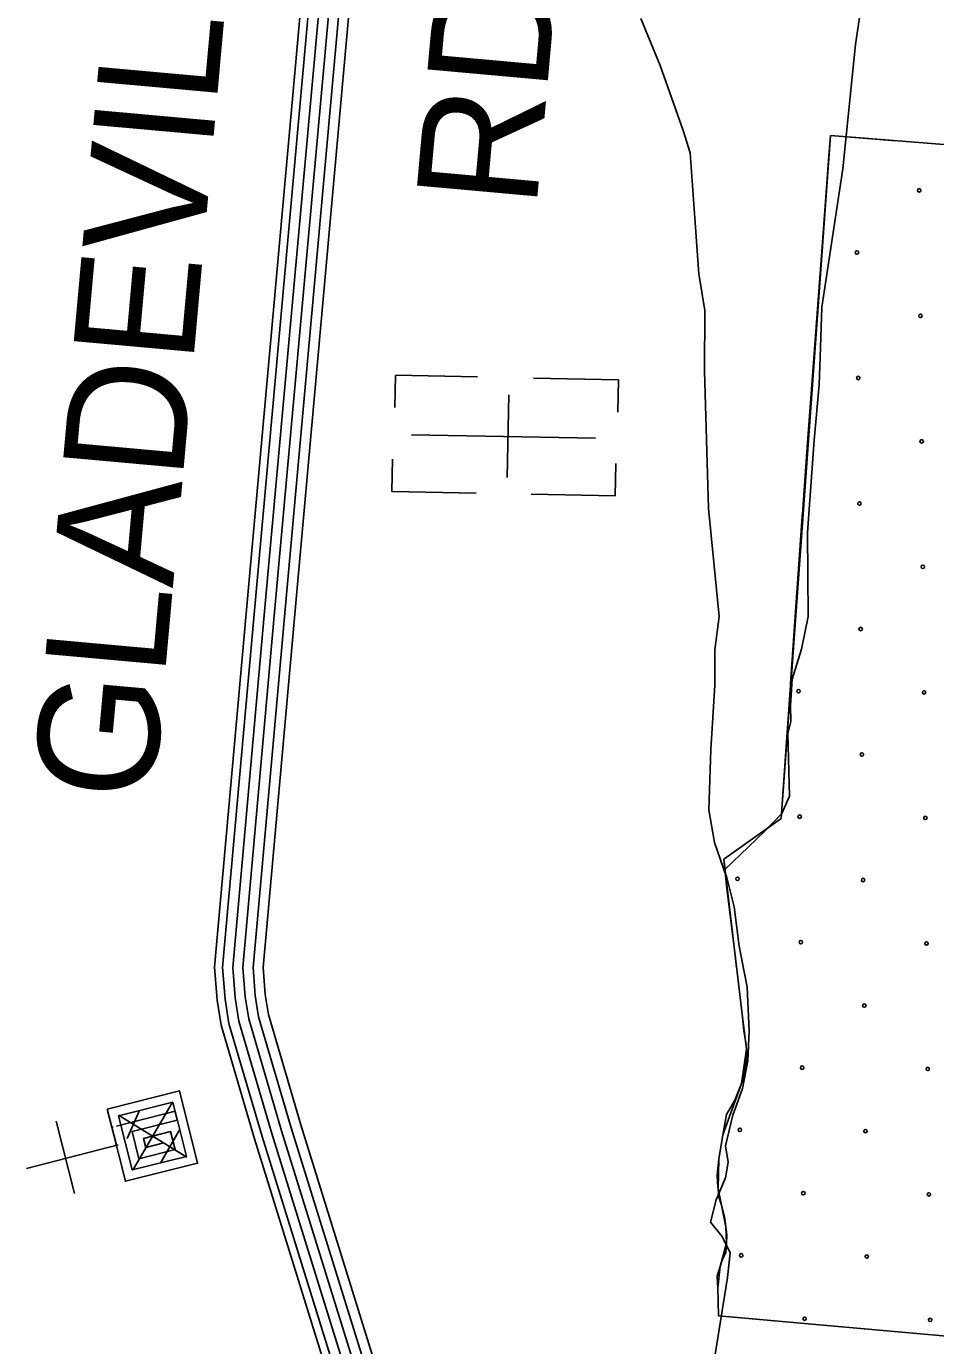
# Model space of a CAD drawing. Extents: x 1788175 to 1969470, y 584502 to 738744.
# Drawn here: x 1844804 to 1847587, y 650230 to 654272 of the extents above; entities that cross this region are included whole.
import ezdxf

# ---------------------------------------------------------------- set-up
doc = ezdxf.new("R2010")
doc.units = 0
for name, color, linetype in [('DESIGN - EROSION CONTROL - Devices', 7, 'Continuous'), ('DESIGN - ROW - Right-of-Way and Easement Labels', 7, 'Continuous'), ('DESIGN - SCRATCH - User 1', 7, 'Continuous'), ('DESIGN - TRANSPORTATION - Text', 7, 'Continuous'), ('DESIGN - UTILITIES - Cable (Underground) with Text', 7, 'Continuous'), ('SURVEY - CONTOURS - Index with Text', 7, 'Continuous'), ('SURVEY - VEGETATION - Features with Text', 7, 'Continuous')]:
    doc.layers.add(name, color=color, linetype=linetype)

msp = doc.modelspace()

# ---------------------------------------------------------------- linework, layer by layer
at = {"layer": 'DESIGN - EROSION CONTROL - Devices'}
for centre in [(1847537.2, 653769.2), (1847346.8, 653578.8), (1847541, 653384.7), (1847350.6, 653194.3), (1847544.7, 653000.1), (1847354.3, 652809.7), (1847548.4, 652615.6), (1847358, 652425.2), (1847167.6, 652234.8), (1847552.2, 652231), (1847361.8, 652040.6), (1847171.3, 651850.2), (1847555.9, 651846.5), (1846980.9, 651659.8), (1847365.5, 651656.1), (1847175.1, 651465.7), (1847559.6, 651461.9), (1847369.2, 651271.5), (1847178.8, 651081.1), (1847563.4, 651077.4), (1846988.4, 650890.7), (1847373, 650887), (1847182.5, 650696.6), (1847567.1, 650692.8), (1846992.1, 650506.1), (1847376.7, 650502.4), (1847186.3, 650312), (1847570.8, 650308.3)]:
    msp.add_circle(centre, 5.28, dxfattribs=at)
at = {"layer": 'DESIGN - SCRATCH - User 1'}
msp.add_lwpolyline([(1848077.1, 653872.6), (1847265.8, 653937.1), (1847115, 651844.9), (1846938.6, 651719.7), (1846971.3, 651442.5), (1846995.9, 651237.4), (1847008.2, 651138.3), (1846993.4, 651033.1), (1846935.8, 650875.8), (1846924, 650800.7), (1846921.3, 650709.6), (1846932.4, 650659.5), (1846945.6, 650593.5), (1846947.7, 650543.5), (1846927.9, 650472.3), (1846921.1, 650406.2), (1846922.4, 650320.9), (1847861.8, 650237.1)], dxfattribs=at)
at = {"layer": 'DESIGN - TRANSPORTATION - Text'}
for points in [[(1847196.8, 652463.3), (1847195.4, 652721.4), (1847216.1, 653003.4), (1847230.9, 653173.3), (1847234.8, 653287.4), (1847238.8, 653411.4), (1847303.8, 653834.8), (1847342.1, 654216.6), (1847360.2, 654340.4), (1847398.8, 654501.9), (1847497.5, 654908.7), (1847536, 655072.6)], [(1846925.2, 652463.2), (1846892.1, 652794), (1846879.6, 653216.7), (1846880.9, 653400.9), (1846862.9, 653513.3), (1846849.9, 653683.7), (1846835.5, 653884.2), (1846814.7, 653952.7), (1846744.4, 654152.1), (1846685, 654295.3)], [(1846925.2, 652463.2), (1846911.2, 652361.2), (1846911.1, 652253.3), (1846899, 652055.4), (1846892.9, 651871.5), (1846910.8, 651771.5), (1846946.7, 651667.6), (1846946.7, 651671.6), (1846970.6, 651573.6), (1846986.5, 651453.7), (1847010.4, 651327.8), (1847016.3, 651193.8), (1847012.3, 651101.9), (1846996.2, 651017.9), (1846966.2, 650935.9), (1846944.2, 650842), (1846952.2, 650792), (1846944.1, 650744), (1846916.1, 650676), (1846898.1, 650608.1), (1846934.1, 650564.1), (1846958, 650514.1), (1846950, 650438.2), (1846907.9, 650170.3)], [(1847196.8, 652463.3), (1847176.8, 652363.3), (1847148.8, 652271.4), (1847142.8, 652189.4), (1847144.7, 652141.4), (1847134.7, 652105.4), (1847140.6, 651913.5), (1847116.6, 651859.6), (1847064.6, 651805.6), (1846940.1, 651686.7)]]:
    msp.add_lwpolyline(points, dxfattribs=at)
at = {"layer": 'DESIGN - UTILITIES - Cable (Underground) with Text'}
for p, q in [((1845933.9, 653202.4), (1845932, 653104.2)), ((1846185.3, 653197.6), (1845933.9, 653202.6)), ((1846617, 653189.1), (1846356.2, 653194.2)), ((1846615, 653089.4), (1846617, 653188.5)), ((1846275.9, 652889.5), (1846280.9, 653143.1)), ((1845922.9, 652846.6), (1845924.9, 652946.1)), ((1846606, 652832.9), (1846608, 652932.6)), ((1845922.9, 652846.4), (1846181, 652841.4)), ((1846349.3, 652838), (1846606, 652833)), ((1844895, 650917.3), (1844950.4, 650696.1))]:
    msp.add_line(p, q, dxfattribs=at)
for points in [[(1846546, 653009.5), (1845983.1, 653020.6)], [(1845074.2, 650842.5), (1845079.1, 650843.8), (1845051.4, 650954.4), (1845272.6, 651009.8), (1845328, 650788.6), (1845106.8, 650733.1), (1845065.2, 650899.1), (1845069.1, 650900.1)], [(1845079, 650902.5), (1845258.8, 650947.6), (1845293.5, 650809.3), (1845127.5, 650767.7), (1845086, 650933.7), (1845251.9, 650975.2), (1845265.7, 650919.9), (1845127.5, 650885.3), (1845148.2, 650802.3), (1845258.9, 650830), (1845245, 650885.3), (1845162.1, 650864.5), (1845169, 650836.9), (1845224.3, 650850.8)], [(1845130.1, 650769.2), (1845250.2, 650973.6)], [(1845085.5, 650935.4), (1845294.9, 650807.5)], [(1845112.3, 650863.9), (1845148.4, 650948.1)], [(1845214.9, 650790.4), (1845271.5, 650888.8)], [(1844803.6, 650772.2), (1845084.7, 650845.2)]]:
    msp.add_lwpolyline(points, dxfattribs=at)
at = {"layer": 'SURVEY - CONTOURS - Index with Text'}
for points in [[(1845652.9, 648078.7), (1845871.4, 649281.1), (1845902.8, 649461.5), (1845906, 649512.6), (1845904.5, 649548), (1845901, 649574), (1845885.3, 649626.4), (1845501.6, 650863.1), (1845399.6, 651211.5), (1845387.4, 651288.1), (1845379.4, 651388.7), (1845476.1, 652472.9), (1845662.5, 654538.6), (1845678, 654743), (1845843.8, 655863.5)], [(1845679.5, 648086.9), (1845895.7, 649276.8), (1845927.4, 649458.6), (1845930.8, 649512.4), (1845929.2, 649550.2), (1845925.2, 649579.3), (1845909, 649633.6), (1845525.2, 650870.2), (1845423.8, 651216.9), (1845411.9, 651291), (1845404.2, 651388.6), (1845500.7, 652470.7), (1845687.1, 654536.6), (1845702.6, 654740.3), (1845867.9, 655857.5)], [(1845711.6, 648090.5), (1845926.3, 649271.3), (1845958.3, 649454.9), (1845961.8, 649512.1), (1845960.1, 649553), (1845955.6, 649585.8), (1845938.6, 649642.6), (1845554.9, 650879.1), (1845454.1, 651223.7), (1845442.7, 651294.7), (1845435.3, 651388.4), (1845531.6, 652468), (1845718, 654534), (1845733.5, 654736.9), (1845898.1, 655849.9)], [(1845742.6, 648087.5), (1845956.8, 649265.9), (1845989.1, 649451.3), (1845992.9, 649511.8), (1845991, 649555.7), (1845986, 649592.4), (1845968.3, 649651.7), (1845584.6, 650888.1), (1845484.4, 651230.6), (1845473.5, 651298.4), (1845466.4, 651388.3), (1845562.5, 652465.2), (1845748.9, 654531.4), (1845764.3, 654733.4), (1845932.9, 655873.2)], [(1845742.6, 648087.5), (1845956.8, 649265.9), (1845989.1, 649451.3), (1845992.9, 649511.8), (1845991, 649555.7), (1845986, 649592.4), (1845968.3, 649651.7), (1845584.6, 650888.1), (1845484.4, 651230.6), (1845473.5, 651298.4), (1845466.4, 651388.3), (1845562.5, 652465.2), (1845748.9, 654531.4), (1845764.3, 654733.4), (1845928.4, 655842.4)], [(1845772.4, 648078), (1845987.3, 649260.5), (1846019.9, 649447.7), (1846023.9, 649511.5), (1846021.9, 649558.5), (1846016.4, 649598.9), (1845998, 649660.7), (1845614.3, 650897), (1845514.7, 651237.4), (1845504.3, 651302.1), (1845497.5, 651388.1), (1845593.4, 652462.4), (1845779.8, 654528.9), (1845795.1, 654730), (1845958.8, 655836)], [(1845801.2, 648063.2), (1846017.8, 649255), (1846050.8, 649444), (1846055, 649511.2), (1846052.8, 649561.2), (1846046.8, 649605.5), (1846027.6, 649669.7), (1845644, 650906), (1845545, 651244.2), (1845535.1, 651305.8), (1845528.6, 651388), (1845624.2, 652459.7), (1845810.7, 654526.3), (1845825.9, 654726.5), (1845989.2, 655829.8)]]:
    msp.add_lwpolyline(points, dxfattribs=at)
at = {"layer": 'SURVEY - VEGETATION - Features with Text'}
for points in [[(1847115, 651844.9), (1847195, 652995.8), (1847265.8, 653937.1), (1848077.1, 653872.6)], [(1847261, 653873.7), (1847265.8, 653937.1), (1847465.6, 653921.2)], [(1847241.2, 653610.4), (1847261, 653873.7)], [(1847210.2, 653197.6), (1847230, 653460.8)], [(1847190.7, 652934.3), (1847195, 652995.8), (1847210.2, 653197.6)], [(1847162, 652521.3), (1847180.3, 652784.7)], [(1847143.7, 652257.9), (1847162, 652521.3)], [(1847115, 651844.9), (1847133.3, 652108.3)], [(1846922.4, 650320.9), (1846921.1, 650406.2), (1846919, 650442.3), (1846927.9, 650472.3), (1846933.9, 650491.4), (1846944.8, 650516.4), (1846947.7, 650543.5), (1846948.7, 650566.5), (1846945.6, 650593.5), (1846941.5, 650624.5), (1846932.4, 650659.5), (1846923.3, 650685.5), (1846921.3, 650709.6), (1846919.2, 650728.6), (1846918.2, 650752.6), (1846924, 650800.7), (1846935.8, 650875.8), (1846947.7, 650937.9), (1846972.6, 650982), (1846993.4, 651033.1), (1847001.4, 651061.2), (1847004.3, 651082.2), (1847007.3, 651101.3), (1847008.2, 651123.3), (1847008.2, 651138.3), (1847006.1, 651158.3), (1847000, 651194.3), (1846995.9, 651237.4), (1846971.3, 651442.5), (1846947.8, 651631.6), (1846938.6, 651719.7), (1847115, 651844.9)], [(1846945.8, 651650.4), (1846938.6, 651719.7), (1847097, 651832.2)], [(1846977.8, 651388.3), (1846971.3, 651442.5), (1846947.8, 651631.6), (1846945.8, 651650.4)], [(1846972.5, 650981.9), (1846972.6, 650982), (1846993.4, 651033.1), (1847001.4, 651061.2), (1847004.3, 651082.2), (1847007.3, 651101.3), (1847008.2, 651123.3), (1847008.2, 651138.3), (1847006.1, 651158.3), (1847000, 651194.3), (1846995.9, 651237.4), (1846995.7, 651239.4)], [(1846919.4, 650726.8), (1846919.2, 650728.6), (1846918.2, 650752.6), (1846924, 650800.7), (1846935.8, 650875.8), (1846947.7, 650937.9), (1846972.5, 650981.9)], [(1846922.4, 650320.9), (1846921.1, 650406.2), (1846919, 650442.3), (1846927.9, 650472.3), (1846933.9, 650491.4), (1846944.8, 650516.4), (1846947.7, 650543.5), (1846948.7, 650566.5), (1846947.1, 650580.1)], [(1847861.8, 650237.1), (1846922.4, 650320.9)], [(1847186.5, 650297.3), (1846923.5, 650320.8)], [(1847449.5, 650273.9), (1847186.5, 650297.3)]]:
    msp.add_lwpolyline(points, dxfattribs=at)

# ---------------------------------------------------------------- texts
at = {"layer": 'DESIGN - ROW - Right-of-Way and Easement Labels'}
for s, p in [('GLADEVILLE', (1845192.5, 651891.7)), ('RD.', (1846364.6, 653710.2))]:
    msp.add_text(s, height=370, rotation=84.844, dxfattribs=at).set_placement(p)

doc.saveas('drawing.dxf')
